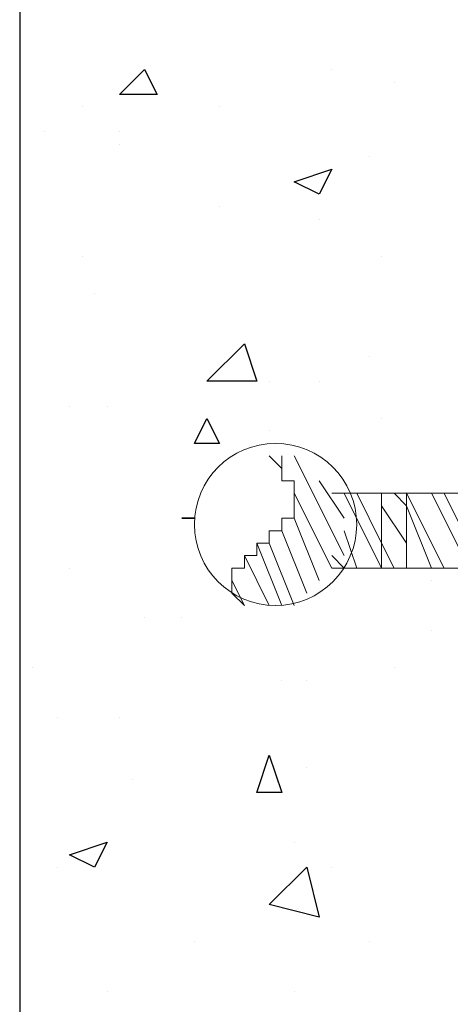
# Model space of a CAD drawing. Header units: metres. Extents: x 5.7 to 89.8, y 4 to 63.5.
# Tile 266 of 475: x 54.448 to 54.781, y 10.023 to 10.784. Entities that reach past the tile are written whole.
import ezdxf

# ---------------------------------------------------------------- set-up
doc = ezdxf.new("R2010")
doc.units = ezdxf.units.M
doc.header["$MEASUREMENT"] = 0
for name, color, linetype in [('PDF17_hatch', 7, 'Continuous'), ('PDF17_hatch-borshi', 7, 'Continuous'), ('PDF17_khatchin', 7, 'Continuous'), ('PDF17_Nazokkary', 7, 'Continuous'), ('PDF17_wall', 7, 'Continuous')]:
    doc.layers.add(name, color=color, linetype=linetype)

msp = doc.modelspace()

# ---------------------------------------------------------------- linework, layer by layer
at = {"layer": 'PDF17_hatch', "lineweight": 25}
for points in [[(54.5447, 10.74521), (54.55433, 10.72595), (54.52543, 10.72595)], [(54.68916, 10.66816), (54.67953, 10.6489), (54.66027, 10.65853)], [(54.63138, 10.50443), (54.59285, 10.50443), (54.62175, 10.53332)], [(54.59285, 10.47554), (54.60248, 10.45627), (54.58322, 10.45627)], [(54.58322, 10.39849), (54.57359, 10.39849)], [(54.64101, 10.21549), (54.65064, 10.1866), (54.63138, 10.1866)], [(54.5158, 10.14807), (54.50617, 10.12881), (54.48691, 10.13844)], [(54.67953, 10.09029), (54.64101, 10.09992), (54.6699, 10.12881)]]:
    msp.add_lwpolyline(points, close=True, dxfattribs=at)
for points in [[(54.68916, 10.74521), (54.68916, 10.74521)], [(54.73732, 10.73558), (54.73732, 10.73558)], [(54.49654, 10.71632), (54.49654, 10.71632)], [(54.60248, 10.71632), (54.60248, 10.71632)], [(54.46765, 10.69705), (54.46765, 10.69705)], [(54.52543, 10.69705), (54.52543, 10.69705)], [(54.52543, 10.68742), (54.52543, 10.68742)], [(54.71806, 10.67779), (54.71806, 10.67779)], [(54.60248, 10.63927), (54.60248, 10.63927)], [(54.67953, 10.62963), (54.67953, 10.62963)], [(54.49654, 10.60074), (54.49654, 10.60074)], [(54.72769, 10.60074), (54.72769, 10.60074)], [(54.50617, 10.57185), (54.50617, 10.57185)], [(54.71806, 10.52369), (54.71806, 10.52369)], [(54.44838, 10.50443), (54.44838, 10.50443)], [(54.64101, 10.50443), (54.64101, 10.50443)], [(54.67953, 10.50443), (54.67953, 10.50443)], [(54.48691, 10.48517), (54.48691, 10.48517)], [(54.5158, 10.48517), (54.5158, 10.48517)], [(54.72769, 10.47554), (54.72769, 10.47554)], [(54.64101, 10.4659), (54.64101, 10.4659)], [(54.48691, 10.35996), (54.48691, 10.35996)], [(54.76621, 10.35033), (54.76621, 10.35033)], [(54.5447, 10.32144), (54.5447, 10.32144)], [(54.57359, 10.32144), (54.57359, 10.32144)], [(54.76621, 10.3118), (54.76621, 10.3118)], [(54.45802, 10.28291), (54.45802, 10.28291)], [(54.73732, 10.28291), (54.73732, 10.28291)], [(54.65064, 10.27328), (54.65064, 10.27328)], [(54.6699, 10.27328), (54.6699, 10.27328)], [(54.47728, 10.24439), (54.47728, 10.24439)], [(54.52543, 10.24439), (54.52543, 10.24439)], [(54.6699, 10.20586), (54.6699, 10.20586)], [(54.53506, 10.19623), (54.53506, 10.19623)], [(54.44838, 10.17697), (54.44838, 10.17697)], [(54.66027, 10.14807), (54.66027, 10.14807)], [(54.50617, 10.13844), (54.50617, 10.13844)], [(54.47728, 10.12881), (54.47728, 10.12881)], [(54.68916, 10.12881), (54.68916, 10.12881)], [(54.58322, 10.07102), (54.58322, 10.07102)], [(54.71806, 10.07102), (54.71806, 10.07102)], [(54.5158, 10.0325), (54.5158, 10.0325)], [(54.66027, 10.0325), (54.66027, 10.0325)]]:
    msp.add_lwpolyline(points, dxfattribs=at)
at = {"layer": 'PDF17_hatch-borshi', "lineweight": 18}
for points in [[(54.64101, 10.44664), (54.65064, 10.43701), (54.65064, 10.42738), (54.66027, 10.42738), (54.66027, 10.41775), (54.66027, 10.40812), (54.66027, 10.39849), (54.65064, 10.39849), (54.65064, 10.38885), (54.64101, 10.38885), (54.64101, 10.37922), (54.63138, 10.37922), (54.63138, 10.36959), (54.62175, 10.36959), (54.62175, 10.35996), (54.61211, 10.35996), (54.61211, 10.35033), (54.61211, 10.3407), (54.62175, 10.33107), (54.61211, 10.35033)], [(54.65064, 10.43701), (54.65064, 10.44664)], [(54.6988, 10.36959), (54.66027, 10.44664)], [(54.6988, 10.39849), (54.67953, 10.42738)], [(54.68916, 10.35996), (54.66027, 10.41775)], [(54.72769, 10.35996), (54.6988, 10.41775)], [(54.73732, 10.35996), (54.72769, 10.37922), (54.70843, 10.41775)], [(54.74695, 10.35996), (54.74695, 10.37922), (54.72769, 10.40812), (54.72769, 10.41775)], [(54.76621, 10.35996), (54.74695, 10.40812), (54.73732, 10.41775)], [(54.77584, 10.35996), (54.74695, 10.41775)], [(54.79511, 10.35996), (54.76621, 10.41775)], [(54.80474, 10.35996), (54.77584, 10.41775)], [(54.67953, 10.35033), (54.66027, 10.39849)], [(54.6699, 10.3407), (54.65064, 10.38885)], [(54.70843, 10.35996), (54.6988, 10.38885)], [(54.65064, 10.33107), (54.63138, 10.37922)], [(54.66027, 10.33107), (54.64101, 10.37922)], [(54.64101, 10.33107), (54.62175, 10.36959)], [(54.6988, 10.35996), (54.68916, 10.36959)]]:
    msp.add_lwpolyline(points, dxfattribs=at)
at = {"layer": 'PDF17_khatchin', "lineweight": 18}
for points in [[(54.72769, 10.41775), (54.72769, 10.35996)], [(54.74695, 10.41775), (54.74695, 10.35996)]]:
    msp.add_lwpolyline(points, dxfattribs=at)
at = {"layer": 'PDF17_Nazokkary', "lineweight": 0}
for points in [[(54.68916, 10.41775), (55.37298, 10.41775)], [(54.68916, 10.35996), (55.37298, 10.35996)]]:
    msp.add_lwpolyline(points, dxfattribs=at)
msp.add_circle((54.64582, 10.39367), 0.0626, dxfattribs=at)
at = {"layer": 'PDF17_wall', "lineweight": 25}
msp.add_lwpolyline([(54.80474, 11.25566), (54.44838, 11.25566), (54.44838, 9.83988)], dxfattribs=at)

doc.saveas('drawing.dxf')
